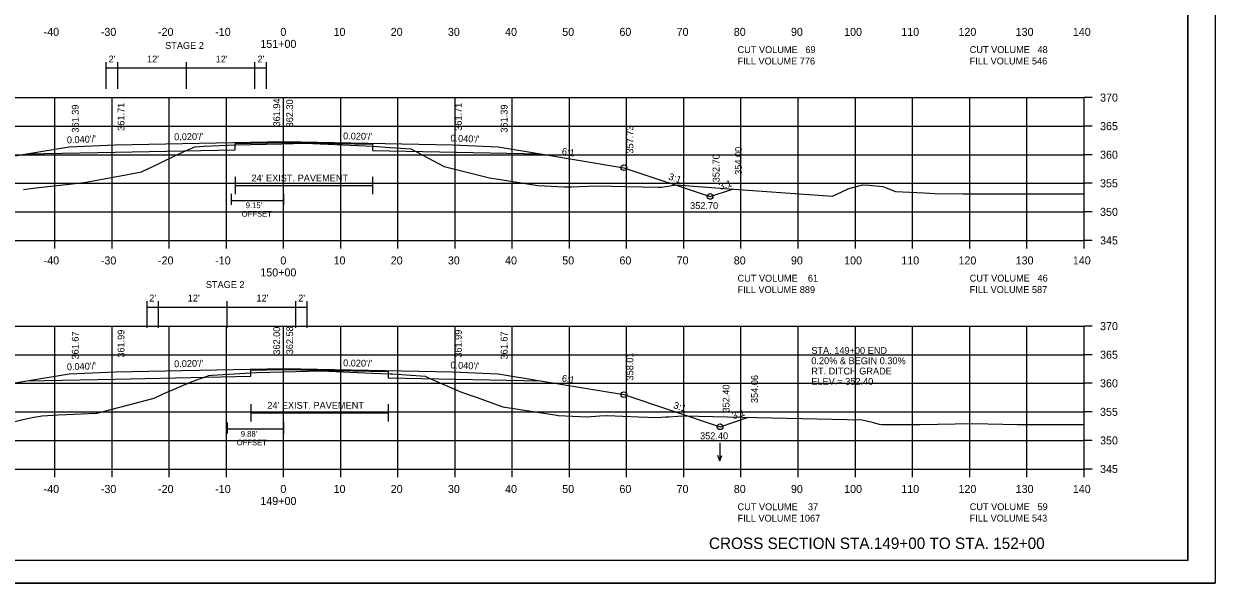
# Model space of a CAD drawing. Extents: x 1374859 to 1376773, y 382242 to 389804.
# Drawn here: x 1376089.1 to 1376297.5, y 386508.5 to 386606.4 of the extents above; entities that cross this region are included whole.
import ezdxf

# ---------------------------------------------------------------- set-up
doc = ezdxf.new("R2010")
doc.units = 0
for name, color, linetype in [('R_Axis', 7, 'Continuous'), ('R_Axis Annot', 7, 'Continuous'), ('R_Border', 7, 'Continuous'), ('R_Border Notes', 7, 'Continuous'), ('R_Detour Annot', 7, 'Continuous'), ('R_Draft', 7, 'Continuous'), ('R_Exist Surface', 7, 'Continuous'), ('R_Fin Surface', 7, 'Continuous'), ('R_Grid', 7, 'Continuous'), ('R_MOT', 7, 'Continuous'), ('R_No Plot', 7, 'Continuous'), ('R_Water Annot', 7, 'Continuous'), ('R_Xsect Elev', 7, 'Continuous'), ('R_Xsect Slope', 7, 'Continuous')]:
    doc.layers.add(name, color=color, linetype=linetype)

msp = doc.modelspace()

# ---------------------------------------------------------------- linework, layer by layer
at = {"layer": 'R_Axis'}
for p, q in [((1376274.57, 386568.48), (1376274.57, 386593.48)), ((1376275.97, 386593.48), (1376274.57, 386593.48)), ((1376275.97, 386588.48), (1376274.57, 386588.48)), ((1376275.97, 386583.48), (1376274.57, 386583.48)), ((1376275.97, 386578.48), (1376274.57, 386578.48)), ((1376275.97, 386573.48), (1376274.57, 386573.48)), ((1375994.57, 386568.48), (1376274.57, 386568.48)), ((1376094.57, 386567.08), (1376094.57, 386568.48)), ((1376104.57, 386567.08), (1376104.57, 386568.48)), ((1376114.57, 386567.08), (1376114.57, 386568.48)), ((1376124.57, 386567.08), (1376124.57, 386568.48)), ((1376134.57, 386567.08), (1376134.57, 386568.48)), ((1376144.57, 386567.08), (1376144.57, 386568.48)), ((1376154.57, 386567.08), (1376154.57, 386568.48)), ((1376164.57, 386567.08), (1376164.57, 386568.48)), ((1376174.57, 386567.08), (1376174.57, 386568.48)), ((1376184.57, 386567.08), (1376184.57, 386568.48)), ((1376194.57, 386567.08), (1376194.57, 386568.48)), ((1376204.57, 386567.08), (1376204.57, 386568.48)), ((1376214.57, 386567.08), (1376214.57, 386568.48)), ((1376224.57, 386567.08), (1376224.57, 386568.48)), ((1376234.57, 386567.08), (1376234.57, 386568.48)), ((1376244.57, 386567.08), (1376244.57, 386568.48)), ((1376254.57, 386567.08), (1376254.57, 386568.48)), ((1376264.57, 386567.08), (1376264.57, 386568.48)), ((1376274.57, 386567.08), (1376274.57, 386568.48)), ((1376275.97, 386568.48), (1376274.57, 386568.48)), ((1376274.57, 386528.48), (1376274.57, 386553.48)), ((1376275.97, 386553.48), (1376274.57, 386553.48)), ((1376275.97, 386548.48), (1376274.57, 386548.48)), ((1376275.97, 386543.48), (1376274.57, 386543.48)), ((1376275.97, 386538.48), (1376274.57, 386538.48)), ((1376275.97, 386533.48), (1376274.57, 386533.48)), ((1375994.57, 386528.48), (1376274.57, 386528.48)), ((1376094.57, 386527.08), (1376094.57, 386528.48)), ((1376104.57, 386527.08), (1376104.57, 386528.48)), ((1376114.57, 386527.08), (1376114.57, 386528.48)), ((1376124.57, 386527.08), (1376124.57, 386528.48)), ((1376134.57, 386527.08), (1376134.57, 386528.48)), ((1376144.57, 386527.08), (1376144.57, 386528.48)), ((1376154.57, 386527.08), (1376154.57, 386528.48)), ((1376164.57, 386527.08), (1376164.57, 386528.48)), ((1376174.57, 386527.08), (1376174.57, 386528.48)), ((1376184.57, 386527.08), (1376184.57, 386528.48)), ((1376194.57, 386527.08), (1376194.57, 386528.48)), ((1376204.57, 386527.08), (1376204.57, 386528.48)), ((1376214.57, 386527.08), (1376214.57, 386528.48)), ((1376224.57, 386527.08), (1376224.57, 386528.48)), ((1376234.57, 386527.08), (1376234.57, 386528.48)), ((1376244.57, 386527.08), (1376244.57, 386528.48)), ((1376254.57, 386527.08), (1376254.57, 386528.48)), ((1376264.57, 386527.08), (1376264.57, 386528.48)), ((1376274.57, 386527.08), (1376274.57, 386528.48)), ((1376275.97, 386528.48), (1376274.57, 386528.48))]:
    msp.add_line(p, q, dxfattribs=at)
at = {"layer": 'R_Border'}
for q in [(1376292.75, 386717.94), (1375976.57, 386512.48)]:
    msp.add_line((1376292.75, 386512.48), q, dxfattribs=at)
at = {"layer": 'R_Border Notes'}
for points in [[(1376126.09, 386579.59), (1376126.09, 386576.59)], [(1376126.09, 386578.09), (1376150.1, 386578.09)], [(1376150.1, 386579.59), (1376150.1, 386576.59)], [(1376128.86, 386539.81), (1376128.86, 386536.81)], [(1376128.86, 386538.31), (1376152.87, 386538.31)], [(1376152.87, 386539.81), (1376152.87, 386536.81)]]:
    msp.add_lwpolyline(points, dxfattribs=at)
at = {"layer": 'R_Exist Surface'}
for points in [[(1376089.08, 386577.42), (1376089.89, 386577.52), (1376091.79, 386577.76), (1376099.71, 386578.62), (1376106.96, 386579.94), (1376109.73, 386580.46), (1376112.81, 386581.96), (1376115.9, 386583.47), (1376116.02, 386583.52), (1376119.06, 386584.86), (1376120.71, 386584.95), (1376126.09, 386585.23), (1376134.25, 386585.41), (1376138.34, 386585.51), (1376146.21, 386585.16), (1376150.23, 386584.98), (1376152.38, 386584.82), (1376156.85, 386584.54), (1376161.68, 386581.97), (1376162.66, 386581.44), (1376163.81, 386581.15), (1376170.58, 386579.46), (1376172.52, 386579.14), (1376179.04, 386578.08), (1376183.69, 386577.88), (1376184.17, 386577.87), (1376184.95, 386577.89), (1376189.2, 386578.01), (1376200.11, 386577.82), (1376200.38, 386577.83), (1376200.46, 386577.83), (1376200.59, 386577.82), (1376200.65, 386577.82), (1376200.68, 386577.83), (1376203.28, 386578.19), (1376211.69, 386577.58), (1376230.59, 386576.21), (1376233.21, 386577.48), (1376233.24, 386577.49), (1376233.28, 386577.5), (1376235.83, 386578.2), (1376237, 386578.15), (1376239.38, 386577.94), (1376239.97, 386577.67), (1376241.59, 386577.03), (1376246.61, 386576.82), (1376248.49, 386576.68), (1376253.4, 386576.64), (1376255.15, 386576.64), (1376257.26, 386576.65), (1376269.04, 386576.66), (1376274.57, 386576.65)], [(1376087.52, 386536.79), (1376089.76, 386537.3), (1376090.9, 386537.56), (1376092.32, 386537.77), (1376095.07, 386537.97), (1376096.52, 386538.04), (1376101.8, 386538.27), (1376101.95, 386538.27), (1376102.12, 386538.31), (1376111.95, 386540.9), (1376113.51, 386541.63), (1376118.56, 386543.81), (1376121.21, 386544.75), (1376121.47, 386544.84), (1376122.09, 386544.88), (1376128.86, 386545.32), (1376129.91, 386545.35), (1376141.16, 386545.66), (1376150.05, 386545.28), (1376153.24, 386545.15), (1376153.6, 386545.12), (1376159.35, 386544.7), (1376160.06, 386544.39), (1376165.71, 386541.92), (1376168.24, 386541.05), (1376172.93, 386539.37), (1376182.36, 386537.9), (1376182.6, 386537.86), (1376182.64, 386537.86), (1376187.55, 386537.62), (1376189.91, 386537.76), (1376191.08, 386537.83), (1376191.19, 386537.84), (1376196.62, 386537.62), (1376199.87, 386537.51), (1376201.35, 386537.59), (1376201.93, 386537.63), (1376203.53, 386537.73), (1376204.58, 386537.76), (1376217.36, 386537.51), (1376235.75, 386537.08), (1376237.3, 386536.71), (1376238.74, 386536.33), (1376239.23, 386536.28), (1376239.74, 386536.26), (1376244.82, 386536.29), (1376245.68, 386536.29), (1376245.91, 386536.29), (1376255.09, 386536.46), (1376260.36, 386536.31), (1376262.88, 386536.24), (1376267.25, 386536.26), (1376274.57, 386536.26)]]:
    msp.add_lwpolyline(points, dxfattribs=at)
at = {"layer": 'R_Fin Surface'}
for points in [[(1376048.86, 386577.57), (1376056.52, 386575.02), (1376075.09, 386581.21), (1376089.65, 386583.63), (1376097.09, 386584.87), (1376105.09, 386585.19), (1376134.59, 386585.78), (1376164.09, 386585.19), (1376172.09, 386584.87), (1376179.52, 386583.64), (1376194.09, 386581.21), (1376209.17, 386576.18), (1376213.06, 386577.48)], [(1376089.65, 386583.63), (1376105.1, 386583.94), (1376126.09, 386584.36), (1376126.09, 386585.44), (1376134.58, 386585.61), (1376150.1, 386585.3), (1376150.1, 386584.22), (1376179.52, 386583.64)], [(1376050.63, 386536.32), (1376055.1, 386534.83), (1376075.09, 386541.49), (1376089.65, 386543.92), (1376097.09, 386545.15), (1376105.09, 386545.47), (1376134.59, 386546.06), (1376164.09, 386545.47), (1376172.09, 386545.15), (1376179.52, 386543.92), (1376194.09, 386541.49), (1376210.91, 386535.88), (1376215.89, 386537.54)], [(1376089.65, 386543.92), (1376105.1, 386544.22), (1376128.86, 386544.7), (1376128.86, 386545.78), (1376134.58, 386545.89), (1376152.87, 386545.53), (1376152.87, 386544.45), (1376179.52, 386543.92)]]:
    msp.add_lwpolyline(points, dxfattribs=at)
at = {"layer": 'R_Grid'}
for p, q in [((1375994.57, 386593.48), (1376274.57, 386593.48)), ((1376094.57, 386568.48), (1376094.57, 386593.48)), ((1376104.57, 386568.48), (1376104.57, 386593.48)), ((1376114.57, 386568.48), (1376114.57, 386593.48)), ((1376124.57, 386568.48), (1376124.57, 386593.48)), ((1376134.57, 386568.48), (1376134.57, 386593.48)), ((1376144.57, 386568.48), (1376144.57, 386593.48)), ((1376154.57, 386568.48), (1376154.57, 386593.48)), ((1376164.57, 386568.48), (1376164.57, 386593.48)), ((1376174.57, 386568.48), (1376174.57, 386593.48)), ((1376184.57, 386568.48), (1376184.57, 386593.48)), ((1376194.57, 386568.48), (1376194.57, 386593.48)), ((1376204.57, 386568.48), (1376204.57, 386593.48)), ((1376214.57, 386568.48), (1376214.57, 386593.48)), ((1376224.57, 386568.48), (1376224.57, 386593.48)), ((1376234.57, 386568.48), (1376234.57, 386593.48)), ((1376244.57, 386568.48), (1376244.57, 386593.48)), ((1376254.57, 386568.48), (1376254.57, 386593.48)), ((1376264.57, 386568.48), (1376264.57, 386593.48)), ((1376274.57, 386568.48), (1376274.57, 386593.48)), ((1375994.57, 386588.48), (1376274.57, 386588.48)), ((1375994.57, 386583.48), (1376274.57, 386583.48)), ((1375994.57, 386578.48), (1376274.57, 386578.48)), ((1375994.57, 386573.48), (1376274.57, 386573.48)), ((1375994.57, 386568.48), (1376274.57, 386568.48)), ((1375994.57, 386553.48), (1376274.57, 386553.48)), ((1376094.57, 386528.48), (1376094.57, 386553.48)), ((1376104.57, 386528.48), (1376104.57, 386553.48)), ((1376114.57, 386528.48), (1376114.57, 386553.48)), ((1376124.57, 386528.48), (1376124.57, 386553.48)), ((1376134.57, 386528.48), (1376134.57, 386553.48)), ((1376144.57, 386528.48), (1376144.57, 386553.48)), ((1376154.57, 386528.48), (1376154.57, 386553.48)), ((1376164.57, 386528.48), (1376164.57, 386553.48)), ((1376174.57, 386528.48), (1376174.57, 386553.48)), ((1376184.57, 386528.48), (1376184.57, 386553.48)), ((1376194.57, 386528.48), (1376194.57, 386553.48)), ((1376204.57, 386528.48), (1376204.57, 386553.48)), ((1376214.57, 386528.48), (1376214.57, 386553.48)), ((1376224.57, 386528.48), (1376224.57, 386553.48)), ((1376234.57, 386528.48), (1376234.57, 386553.48)), ((1376244.57, 386528.48), (1376244.57, 386553.48)), ((1376254.57, 386528.48), (1376254.57, 386553.48)), ((1376264.57, 386528.48), (1376264.57, 386553.48)), ((1376274.57, 386528.48), (1376274.57, 386553.48)), ((1375994.57, 386548.48), (1376274.57, 386548.48)), ((1375994.57, 386543.48), (1376274.57, 386543.48)), ((1375994.57, 386538.48), (1376274.57, 386538.48)), ((1375994.57, 386533.48), (1376274.57, 386533.48)), ((1375994.57, 386528.48), (1376274.57, 386528.48))]:
    msp.add_line(p, q, dxfattribs=at)
at = {"layer": 'R_MOT'}
for p, q in [((1376103.57, 386595.04), (1376103.57, 386599.67)), ((1376103.57, 386598.67), (1376131.57, 386598.67)), ((1376105.57, 386595.04), (1376105.57, 386599.67)), ((1376117.57, 386595.04), (1376117.57, 386599.67)), ((1376129.57, 386595.04), (1376129.57, 386599.67)), ((1376131.57, 386595.04), (1376131.57, 386599.67)), ((1376125.42, 386576.62), (1376125.42, 386574.69)), ((1376134.57, 386576.62), (1376134.57, 386574.69)), ((1376134.57, 386575.43), (1376125.42, 386575.43)), ((1376110.69, 386553.19), (1376110.69, 386557.83)), ((1376112.69, 386553.19), (1376112.69, 386557.83)), ((1376124.69, 386553.19), (1376124.69, 386557.83)), ((1376136.69, 386553.19), (1376136.69, 386557.83)), ((1376138.69, 386553.19), (1376138.69, 386557.83)), ((1376110.69, 386556.83), (1376138.69, 386556.83)), ((1376124.69, 386536.62), (1376124.69, 386534.69)), ((1376134.57, 386536.62), (1376134.57, 386534.69)), ((1376134.57, 386535.43), (1376124.69, 386535.43))]:
    msp.add_line(p, q, dxfattribs=at)
at = {"layer": 'R_No Plot'}
msp.add_line((1375964.17, 386508.5), (1376297.5, 386508.5), dxfattribs=at)
for points in [[(1375964.16, 386721.83), (1376297.5, 386721.83), (1376297.5, 386508.5), (1375964.16, 386508.5)], [(1376210.49, 386717.94), (1376210.49, 386708.06), (1376246.22, 386708.06), (1376246.22, 386705.14), (1376269.42, 386705.14), (1376269.42, 386680.81), (1376292.75, 386680.81), (1376292.75, 386512.48), (1375976.57, 386512.48), (1375976.57, 386717.94)]]:
    msp.add_lwpolyline(points, close=True, dxfattribs=at)
for centre in [(1376194.09, 386581.21), (1376209.17, 386576.18), (1376194.09, 386541.49), (1376210.91, 386535.88)]:
    msp.add_circle(centre, 0.5, dxfattribs=at)
at = {"layer": 'R_Water Annot'}
for p, q in [((1376210.87, 386533.05), (1376210.87, 386529.91)), ((1376210.87, 386529.91), (1376210.52, 386530.87)), ((1376210.87, 386529.91), (1376211.22, 386530.87))]:
    msp.add_line(p, q, dxfattribs=at)

# ---------------------------------------------------------------- texts
at = {"layer": 'R_Axis Annot'}
for s, height, p in [('-40', 1.4, (1376092.61, 386604.28)), ('-30', 1.4, (1376102.61, 386604.28)), ('-20', 1.4, (1376112.61, 386604.28)), ('-10', 1.4, (1376122.61, 386604.28)), ('0', 1.4, (1376134.01, 386604.28)), ('10', 1.4, (1376143.31, 386604.28)), ('20', 1.4, (1376153.31, 386604.28)), ('30', 1.4, (1376163.31, 386604.28)), ('40', 1.4, (1376173.31, 386604.28)), ('50', 1.4, (1376183.31, 386604.28)), ('60', 1.4, (1376193.31, 386604.28)), ('70', 1.4, (1376203.31, 386604.28)), ('80', 1.4, (1376213.31, 386604.28)), ('90', 1.4, (1376223.31, 386604.28)), ('100', 1.4, (1376232.61, 386604.28)), ('110', 1.4, (1376242.61, 386604.28)), ('120', 1.4, (1376252.61, 386604.28)), ('130', 1.4, (1376262.61, 386604.28)), ('140', 1.4, (1376272.61, 386604.28)), ('151+00', 1.4, (1376130.51, 386602.18)), ('CUT VOLUME   69', 1.2, (1376213.97, 386601.27)), ('CUT VOLUME   48', 1.2, (1376254.57, 386601.28)), ('FILL VOLUME 776', 1.2, (1376213.97, 386599.27)), ('FILL VOLUME 546', 1.2, (1376254.57, 386599.28)), ('370', 1.4, (1376277.37, 386592.78)), ('365', 1.4, (1376277.37, 386587.78)), ('360', 1.4, (1376277.37, 386582.78)), ('355', 1.4, (1376277.37, 386577.78)), ('350', 1.4, (1376277.37, 386572.78)), ('345', 1.4, (1376277.37, 386567.78)), ('-40', 1.4, (1376092.61, 386564.28)), ('-30', 1.4, (1376102.61, 386564.28)), ('-20', 1.4, (1376112.61, 386564.28)), ('-10', 1.4, (1376122.61, 386564.28)), ('0', 1.4, (1376134.01, 386564.28)), ('10', 1.4, (1376143.31, 386564.28)), ('20', 1.4, (1376153.31, 386564.28)), ('30', 1.4, (1376163.31, 386564.28)), ('40', 1.4, (1376173.31, 386564.28)), ('50', 1.4, (1376183.31, 386564.28)), ('60', 1.4, (1376193.31, 386564.28)), ('70', 1.4, (1376203.31, 386564.28)), ('80', 1.4, (1376213.31, 386564.28)), ('90', 1.4, (1376223.31, 386564.28)), ('100', 1.4, (1376232.61, 386564.28)), ('110', 1.4, (1376242.61, 386564.28)), ('120', 1.4, (1376252.61, 386564.28)), ('130', 1.4, (1376262.61, 386564.28)), ('140', 1.4, (1376272.61, 386564.28)), ('150+00', 1.4, (1376130.51, 386562.18)), ('CUT VOLUME    61', 1.2, (1376213.97, 386561.27)), ('CUT VOLUME   46', 1.2, (1376254.57, 386561.28)), ('FILL VOLUME 889', 1.2, (1376213.97, 386559.27)), ('FILL VOLUME 587', 1.2, (1376254.57, 386559.28)), ('370', 1.4, (1376277.37, 386552.78)), ('365', 1.4, (1376277.37, 386547.78)), ('360', 1.4, (1376277.37, 386542.78)), ('355', 1.4, (1376277.37, 386537.78)), ('350', 1.4, (1376277.37, 386532.78)), ('345', 1.4, (1376277.37, 386527.78)), ('-40', 1.4, (1376092.61, 386524.28)), ('-30', 1.4, (1376102.61, 386524.28)), ('-20', 1.4, (1376112.61, 386524.28)), ('-10', 1.4, (1376122.61, 386524.28)), ('0', 1.4, (1376134.01, 386524.28)), ('10', 1.4, (1376143.31, 386524.28)), ('20', 1.4, (1376153.31, 386524.28)), ('30', 1.4, (1376163.31, 386524.28)), ('40', 1.4, (1376173.31, 386524.28)), ('50', 1.4, (1376183.31, 386524.28)), ('60', 1.4, (1376193.31, 386524.28)), ('70', 1.4, (1376203.31, 386524.28)), ('80', 1.4, (1376213.31, 386524.28)), ('90', 1.4, (1376223.31, 386524.28)), ('100', 1.4, (1376232.61, 386524.28)), ('110', 1.4, (1376242.61, 386524.28)), ('120', 1.4, (1376252.61, 386524.28)), ('130', 1.4, (1376262.61, 386524.28)), ('140', 1.4, (1376272.61, 386524.28)), ('149+00', 1.4, (1376130.51, 386522.18)), ('CUT VOLUME    37', 1.2, (1376213.97, 386521.27)), ('CUT VOLUME   59', 1.2, (1376254.57, 386521.28)), ('FILL VOLUME 1067', 1.2, (1376213.97, 386519.27)), ('FILL VOLUME 543', 1.2, (1376254.57, 386519.28))]:
    msp.add_text(s, height=height, dxfattribs=at).set_placement(p)
at = {"layer": 'R_Border Notes'}
for p in [(1376128.96, 386578.8), (1376131.73, 386539.02)]:
    msp.add_text("24' EXIST. PAVEMENT", height=1.2, rotation=0, dxfattribs=at).set_placement(p)
at = {"layer": 'R_Detour Annot'}
for s, p in [('STA. 149+00 END', (1376226.87, 386548.62)), ('0.20% & BEGIN 0.30%', (1376226.87, 386546.82)), ('RT. DITCH GRADE', (1376226.87, 386545.02)), ('ELEV.= 352.40', (1376226.87, 386543.22))]:
    msp.add_text(s, height=1.2, dxfattribs=at).set_placement(p)
at = {"layer": 'R_Draft'}
for s, height, p in [('OFFSET', 1, (1376127.24, 386572.63)), ("9.15'", 1, (1376127.95, 386574.13)), ("9.88'", 1, (1376127.08, 386534.13)), ('OFFSET', 1, (1376126.37, 386532.63)), ('CROSS SECTION STA.149+00 TO STA. 152+00', 2, (1376208.97, 386514.48))]:
    msp.add_text(s, height=height, dxfattribs=at).set_placement(p)
at = {"layer": 'R_MOT'}
for p in [(1376113.85, 386602), (1376120.97, 386560.16)]:
    msp.add_text('STAGE 2', height=1.2, rotation=0, dxfattribs=at).set_placement(p)
for s, p in [("2'", (1376103.96, 386599.63)), ("12'", (1376110.69, 386599.63)), ("12'", (1376122.7, 386599.63)), ("2'", (1376130.01, 386599.63)), ("2'", (1376111.08, 386557.79)), ("12'", (1376117.81, 386557.79)), ("12'", (1376129.82, 386557.79)), ("2'", (1376137.13, 386557.79))]:
    msp.add_text(s, height=1.2, dxfattribs=at).set_placement(p)
at = {"layer": 'R_Xsect Elev'}
for s, p in [('361.71', (1376106.74, 386587.67)), ('361.94', (1376133.97, 386588.42)), ('362.30', (1376136.24, 386588.26)), ('361.71', (1376165.74, 386587.67)), ('361.39', (1376098.74, 386587.35)), ('361.39', (1376173.74, 386587.35)), ('357.73', (1376195.74, 386583.69)), ('354.00', (1376214.71, 386579.96)), ('352.70', (1376210.82, 386578.66)), ('361.99', (1376106.74, 386547.96)), ('362.00', (1376133.97, 386548.48)), ('362.58', (1376136.24, 386548.55)), ('361.99', (1376165.74, 386547.96)), ('361.67', (1376098.74, 386547.64)), ('361.67', (1376173.74, 386547.64)), ('358.01', (1376195.74, 386543.97)), ('354.06', (1376217.54, 386540.02)), ('352.40', (1376212.56, 386538.36))]:
    msp.add_text(s, height=1.2, rotation=90, dxfattribs=at).set_placement(p)
for s, p in [('352.70', (1376205.67, 386573.98)), ('352.40', (1376207.41, 386533.68))]:
    msp.add_text(s, height=1.2, dxfattribs=at).set_placement(p)
at = {"layer": 'R_Xsect Slope'}
for s, rotation, p in [("0.040'/'", 2.2906, (1376096.69, 386585.46)), ("0.020'/'", 1.1458, (1376115.44, 386586)), ("0.020'/'", 358.8542, (1376144.97, 386586.18)), ("0.040'/'", 357.7094, (1376163.73, 386585.81)), ('6:1', 350.5358, (1376183.17, 386583.53)), ('3:1', 341.5651, (1376201.78, 386579.17)), ('3:1', 18.4349, (1376210.95, 386577.3)), ("0.040'/'", 2.2906, (1376096.69, 386545.74)), ("0.020'/'", 1.1458, (1376115.44, 386546.28)), ("0.020'/'", 358.8542, (1376144.97, 386546.46)), ("0.040'/'", 357.7094, (1376163.73, 386546.09)), ('6:1', 350.5358, (1376183.17, 386543.81)), ('3:1', 341.5651, (1376202.65, 386539.16)), ('3:1', 18.4349, (1376213.24, 386537.18))]:
    msp.add_text(s, height=1.2, rotation=rotation, dxfattribs=at).set_placement(p)

doc.saveas('drawing.dxf')
